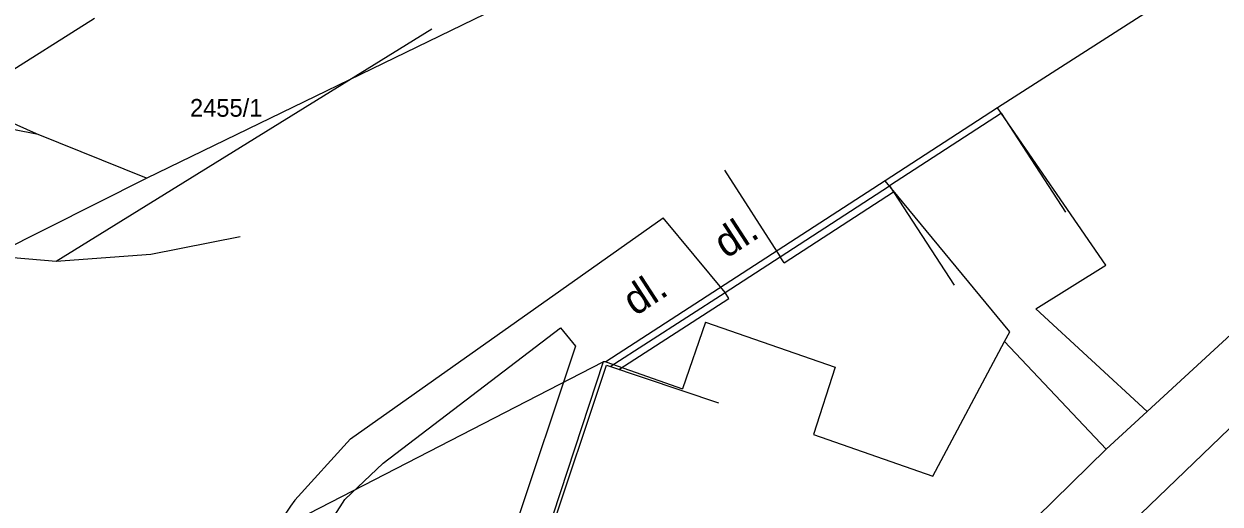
# Model space of a CAD drawing. Extents: x -601580 to 4, y -1204314 to 4.
# Drawn here: x -599916.3 to -599865.7, y -1203276.2 to -1203255.9 of the extents above; entities that cross this region are included whole.
import ezdxf

# ---------------------------------------------------------------- set-up
doc = ezdxf.new("R2010")
doc.units = 0
for name, color, linetype in [('00-KN-HRANICE PARCEL', 7, 'Continuous'), ('00-KN-PARC. CISLA', 7, 'Continuous'), ('00-KN-VNITRNI KRESBA', 7, 'Continuous'), ('00-POLOHOPIS', 7, 'Continuous')]:
    doc.layers.add(name, color=color, linetype=linetype)

msp = doc.modelspace()

# ---------------------------------------------------------------- linework, layer by layer
at = {"layer": '00-KN-HRANICE PARCEL'}
for p, q in [((-599858, -1203248.48), (-599875.09, -1203259.44)), ((-599911.11, -1203262.41), (-599892.75, -1203253.5)), ((-599913.31, -1203255.66), (-599918.89, -1203259.17)), ((-599915.76, -1203260.53), (-599918.89, -1203259.17)), ((-599911.11, -1203262.41), (-599915.76, -1203260.53)), ((-599937.93, -1203275.87), (-599911.11, -1203262.41)), ((-599905.6, -1203277.3), (-599891.78, -1203270.18)), ((-599891.66, -1203270.18), (-599891.78, -1203270.18))]:
    msp.add_line(p, q, dxfattribs=at)
for points in [[(-599984.11, -1203229.11), (-599955.37, -1203247.07), (-599937.92, -1203257.89), (-599936.91, -1203256.37), (-599915.76, -1203260.53)], [(-599875.09, -1203259.44), (-599879.84, -1203262.52), (-599891.66, -1203270.18)], [(-599868.75, -1203272.28), (-599873.46, -1203267.94), (-599870.5, -1203266.09), (-599875.09, -1203259.44)], [(-599868.75, -1203272.28), (-599863.61, -1203267.56), (-599859.18, -1203263.48)], [(-599891.78, -1203270.18), (-599894.21, -1203277.57), (-599879.42, -1203282.63)], [(-599879.42, -1203282.63), (-599873.44, -1203276.77), (-599870.49, -1203273.88), (-599868.75, -1203272.28)]]:
    msp.add_lwpolyline(points, dxfattribs=at)
at = {"layer": '00-KN-VNITRNI KRESBA'}
for p, q in [((-599874.57, -1203268.91), (-599879.84, -1203262.52)), ((-599887.45, -1203268.51), (-599888.42, -1203271.32)), ((-599887.45, -1203268.51), (-599881.96, -1203270.41)), ((-599877.82, -1203275.02), (-599874.79, -1203269.32)), ((-599874.79, -1203269.32), (-599874.57, -1203268.91)), ((-599874.79, -1203269.32), (-599870.49, -1203273.88)), ((-599870.22, -1203277.76), (-599861.59, -1203269.46)), ((-599891.66, -1203270.18), (-599888.42, -1203271.32)), ((-599881.96, -1203270.41), (-599882.87, -1203273.25)), ((-599882.87, -1203273.25), (-599877.82, -1203275.02))]:
    msp.add_line(p, q, dxfattribs=at)
at = {"layer": '00-POLOHOPIS'}
for p, q in [((-599899.027, -1203256.107), (-599914.938, -1203265.934)), ((-599886.647, -1203262.078), (-599884.282, -1203265.735)), ((-599884.282, -1203265.735), (-599879.654, -1203262.74)), ((-599884.119, -1203265.987), (-599879.49, -1203262.991)), ((-599902.481, -1203273.439), (-599889.239, -1203264.086)), ((-599886.617, -1203267.252), (-599889.239, -1203264.086)), ((-599907.15, -1203264.895), (-599910.925, -1203265.642)), ((-599914.938, -1203265.934), (-599919.021, -1203265.592)), ((-599910.925, -1203265.642), (-599914.938, -1203265.934)), ((-599886.617, -1203267.252), (-599884.282, -1203265.735)), ((-599884.119, -1203265.987), (-599884.282, -1203265.735)), ((-599891.479, -1203270.38), (-599886.617, -1203267.252)), ((-599886.455, -1203267.504), (-599886.617, -1203267.252)), ((-599891.114, -1203270.502), (-599886.455, -1203267.504)), ((-599901.085, -1203274.47), (-599893.58, -1203268.75)), ((-599893.58, -1203268.75), (-599892.954, -1203269.512)), ((-599892.954, -1203269.512), (-599896.064, -1203278.83)), ((-599904.835, -1203276.037), (-599902.481, -1203273.439)), ((-599902.712, -1203276.004), (-599901.085, -1203274.47)), ((-599903.843, -1203277.767), (-599902.712, -1203276.004))]:
    msp.add_line(p, q, dxfattribs=at)
for points in [[(-599872.191, -1203263.85), (-599874.918, -1203259.659), (-599879.654, -1203262.74), (-599876.927, -1203266.931)], [(-599877.549, -1203278.013), (-599879.167, -1203282.744), (-599894.104, -1203277.718), (-599891.631, -1203270.329), (-599886.89, -1203271.916)]]:
    msp.add_lwpolyline(points, dxfattribs=at)
msp.add_arc((-599899.759, -1203279.829), 6.336, 143.2387, 187.4831, dxfattribs=at)

# ---------------------------------------------------------------- texts
at = {"layer": '00-KN-PARC. CISLA'}
msp.add_text('2455/1', height=0.75, dxfattribs=at).set_placement((-599909.269, -1203259.81))
at = {"layer": '00-POLOHOPIS'}
for p in [(-599886.573, -1203265.838), (-599890.425, -1203268.27)]:
    msp.add_text('dl.', height=1.25, rotation=33.0109, dxfattribs=at).set_placement(p)

doc.saveas('drawing.dxf')
